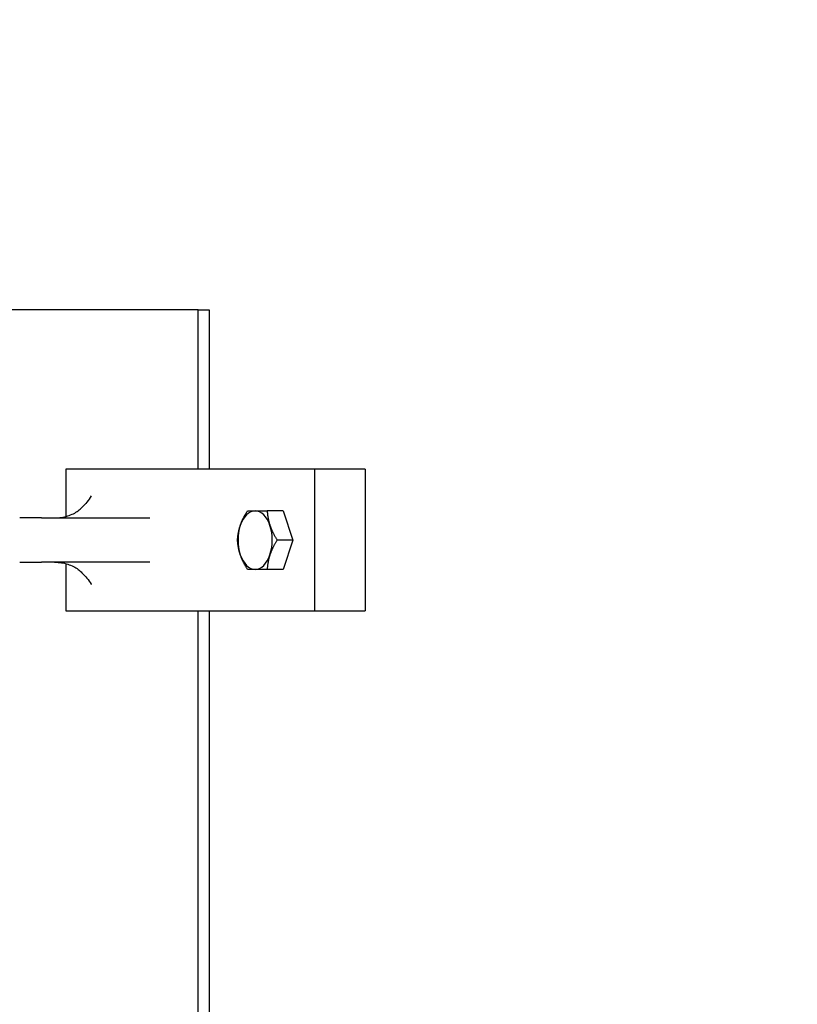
# Model space of a CAD drawing. Header units: inches. Extents: x 24 to 1128, y -94 to 748.
# Tile 393 of 573: x 397 to 407, y 505 to 519. Entities that reach past the tile are written whole.
import ezdxf

# ---------------------------------------------------------------- set-up
doc = ezdxf.new("R2010")
doc.units = ezdxf.units.IN
doc.header["$LTSCALE"] = 32
doc.header["$MEASUREMENT"] = 0
doc.layers.add('Dimension (ANSI)', color=7, linetype='Continuous', lineweight=25)
doc.layers.add('Visible (ANSI)', color=7, linetype='Continuous', lineweight=30)
doc.styles.add('Note Text (ANSI)', font='tahoma.ttf')
doc.dimstyles.new('Architectural (ANSI)', dxfattribs={"dimscale": 32, "dimtxt": 0.125, "dimasz": 0.098425, "dimexe": 0.125, "dimexo": 0.0625, "dimgap": 0.031496, "dimtad": 0, "dimtih": 1, "dimtoh": 1, "dimdec": 4, "dimrnd": 1e-08, "dimzin": 3, "dimdsep": 46, "dimlunit": 4, "dimtxsty": 'Note Text (ANSI)', "dimcen": 0.09, "dimdle": 0.393701, "dimclrd": 256, "dimclre": 256, "dimclrt": 256, "dimadec": 0, "dimazin": 3, "dimtfac": 0.96, "dimtofl": 0, "dimtmove": 0, "dimatfit": 3, "dimfxl": 1, "dimfrac": 2, "dimtolj": 1, "dimtzin": 12, "dimlwd": -1, "dimlwe": -1, "dimarcsym": 0})

# ---------------------------------------------------------------- blocks, each defined once
blk = doc.blocks.new('*D22')
at = {"layer": 'Defpoints', "color": 0, "transparency": 16777216}
for p in [(438.48, 699.411), (351.857, 463.849), (472.383, 463.849)]:
    blk.add_point(p, dxfattribs=at)
at = {"layer": 'Dimension (ANSI)', "transparency": 16777216}
for p, q in [((436.48, 699.411), (347.857, 699.411)), ((351.857, 696.261), (351.857, 597.163)), ((351.857, 466.999), (351.857, 590.097)), ((470.383, 463.849), (347.857, 463.849))]:
    blk.add_line(p, q, dxfattribs=at)
for points in [[(351.332, 696.261), (352.382, 696.261), (351.857, 699.411)], [(351.332, 466.999), (352.382, 466.999), (351.857, 463.849)]]:
    blk.add_solid(points, dxfattribs=at)
at = {"layer": 'Dimension (ANSI)', "transparency": 16777216, "insert": (338.708, 596.155), "char_height": 4, "attachment_point": 1, "style": 'Note Text (ANSI)'}
blk.add_mtext('\\A1;19\'-7 9/16"', dxfattribs=at)

msp = doc.modelspace()

# ---------------------------------------------------------------- linework, layer by layer
at = {"layer": 'Visible (ANSI)'}
for p, q in [((399.02323, 515.09902), (392.93492, 515.09902)), ((399.02323, 512.84902), (399.02323, 515.09902)), ((399.02323, 515.09902), (399.17536, 515.09902)), ((399.17536, 515.09902), (399.17536, 512.84902)), ((397.15617, 512.84902), (397.15617, 512.18222)), ((400.66347, 512.84902), (397.15617, 512.84902)), ((400.66347, 512.84902), (400.66347, 510.84902)), ((401.37662, 512.84902), (400.66347, 512.84902)), ((401.37662, 512.84902), (401.37662, 510.84902)), ((396.80975, 512.16152), (396.50315, 512.16152)), ((396.80975, 512.16152), (398.33992, 512.16152)), ((400.21843, 512.2624), (399.99444, 512.2624)), ((400.21843, 512.2624), (400.35795, 511.84902)), ((400.35795, 511.84902), (400.13395, 511.84902)), ((400.35795, 511.84902), (400.21843, 511.43563)), ((396.50315, 511.53652), (396.80975, 511.53652)), ((398.33992, 511.53652), (396.80975, 511.53652)), ((397.15617, 511.51581), (397.15617, 510.84902)), ((400.21843, 511.43563), (399.99444, 511.43563)), ((397.15617, 510.84902), (400.66347, 510.84902)), ((399.02323, 504.34902), (399.02323, 510.84902)), ((399.17536, 510.84902), (399.17536, 504.34902)), ((400.66347, 510.84902), (401.37662, 510.84902))]:
    msp.add_line(p, q, dxfattribs=at)
for major_axis, start_param, end_param in [((0, 0.41339), 0, 1.04719755), ((0, 0.41339), 5.23598776, 6.28318531), ((0, -0.41339), 4.1887902, 5.23598776), ((0, 0.41339), 4.1887902, 5.23598776), ((0, -0.41339), 5.23598776, 6.28318531), ((0, -0.41339), 0, 1.04719755)]:
    msp.add_ellipse((399.82497, 511.84902), major_axis=major_axis, ratio=0.58454884, start_param=start_param, end_param=end_param, dxfattribs=at)
for points, knots in [([(397.51292, 512.47402), (397.51283, 512.47386), (397.51274, 512.4737), (397.47471, 512.40878), (397.42945, 512.3605), (397.38135, 512.30932)], [-0.001682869, -0.001682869, -0.001682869, -0.001682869, 0, 0, 0.698687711, 0.698687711, 0.698687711, 0.698687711]), ([(396.99616, 512.16152), (397.02788, 512.16152), (397.05959, 512.1639), (397.12142, 512.17324), (397.15153, 512.1802), (397.20867, 512.19809), (397.2357, 512.20902), (397.28547, 512.23391), (397.3082, 512.24786), (397.34861, 512.27759), (397.36628, 512.29336), (397.38132, 512.3094)], [-1.570796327, -1.570796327, -1.570796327, -1.570796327, -1.386665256, -1.386665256, -1.202534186, -1.202534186, -1.018403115, -1.018403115, -0.834272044, -0.834272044, -0.650140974, -0.650140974, -0.650140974, -0.650140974]), ([(396.99616, 511.53652), (397.02788, 511.53652), (397.05959, 511.53413), (397.12142, 511.52479), (397.15153, 511.51783), (397.20867, 511.49994), (397.2357, 511.48901), (397.28547, 511.46412), (397.3082, 511.45017), (397.34861, 511.42044), (397.36628, 511.40467), (397.38132, 511.38863)], [-1.570796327, -1.570796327, -1.570796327, -1.570796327, -1.386665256, -1.386665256, -1.202534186, -1.202534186, -1.018403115, -1.018403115, -0.834272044, -0.834272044, -0.650140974, -0.650140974, -0.650140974, -0.650140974]), ([(397.38133, 511.38867), (397.42972, 511.33715), (397.47476, 511.28916), (397.51274, 511.22433), (397.51283, 511.22417), (397.51292, 511.22402)], [1.555777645, 1.555777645, 1.555777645, 1.555777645, 2.336114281, 2.336114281, 2.337996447, 2.337996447, 2.337996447, 2.337996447])]:
    msp.add_open_spline(points, degree=3, knots=knots, dxfattribs=at)
for points, weights in [([(399.6157, 512.05571), (399.64807, 512.15163), (399.71541, 512.2624)], [1, 1.04314139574, 1.01001874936]), ([(399.71541, 512.2624), (399.76022, 512.2624), (399.82497, 512.2624)], [1.01001874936, 1.04314139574, 1]), ([(399.82497, 512.2624), (399.88972, 512.2624), (399.99444, 512.2624)], [1, 1.04314139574, 1.01001874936]), ([(399.99444, 512.2624), (400.00187, 512.15163), (400.03424, 512.05571)], [1.01001874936, 1.04314139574, 1]), ([(399.5759, 511.84902), (399.58333, 511.95978), (399.6157, 512.05571)], [1.01001874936, 1.04314139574, 1]), ([(400.03424, 512.05571), (400.06661, 511.95978), (400.13395, 511.84902)], [1, 1.04314139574, 1.01001874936]), ([(399.6157, 511.64232), (399.58333, 511.73825), (399.5759, 511.84902)], [1, 1.04314139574, 1.01001874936]), ([(400.13395, 511.84902), (400.06661, 511.73825), (400.03424, 511.64232)], [1.01001874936, 1.04314139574, 1]), ([(399.71541, 511.43563), (399.64807, 511.5464), (399.6157, 511.64232)], [1.01001874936, 1.04314139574, 1]), ([(400.03424, 511.64232), (400.00187, 511.5464), (399.99444, 511.43563)], [1, 1.04314139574, 1.01001874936]), ([(399.82497, 511.43563), (399.76022, 511.43563), (399.71541, 511.43563)], [1, 1.04314139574, 1.01001874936]), ([(399.99444, 511.43563), (399.88972, 511.43563), (399.82497, 511.43563)], [1.01001874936, 1.04314139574, 1])]:
    msp.add_rational_spline(points, weights, degree=2, dxfattribs=at)

# ---------------------------------------------------------------- dimensions: what is measured, and where the dimension line sits
at = {"layer": 'Dimension (ANSI)'}
dim = msp.add_linear_dim(base=(351.85681, 463.84902), p1=(438.47989, 699.41052), p2=(472.38339, 463.84902), angle=270, dimstyle='Architectural (ANSI)', override={"dimgap": 0.031496, "dimdec": 4, "dimlfac": 1, "dimtol": 0, "dimlim": 0, "dimtp": 0, "dimtm": 0, "dimtdec": 2, "dimatfit": 1}, dxfattribs=at)
dim.commit()
dim.dimension.update_dxf_attribs({"geometry": '*D22', "text_midpoint": (351.85681, 593.62977), "dimtype": 160})

doc.saveas('drawing.dxf')
